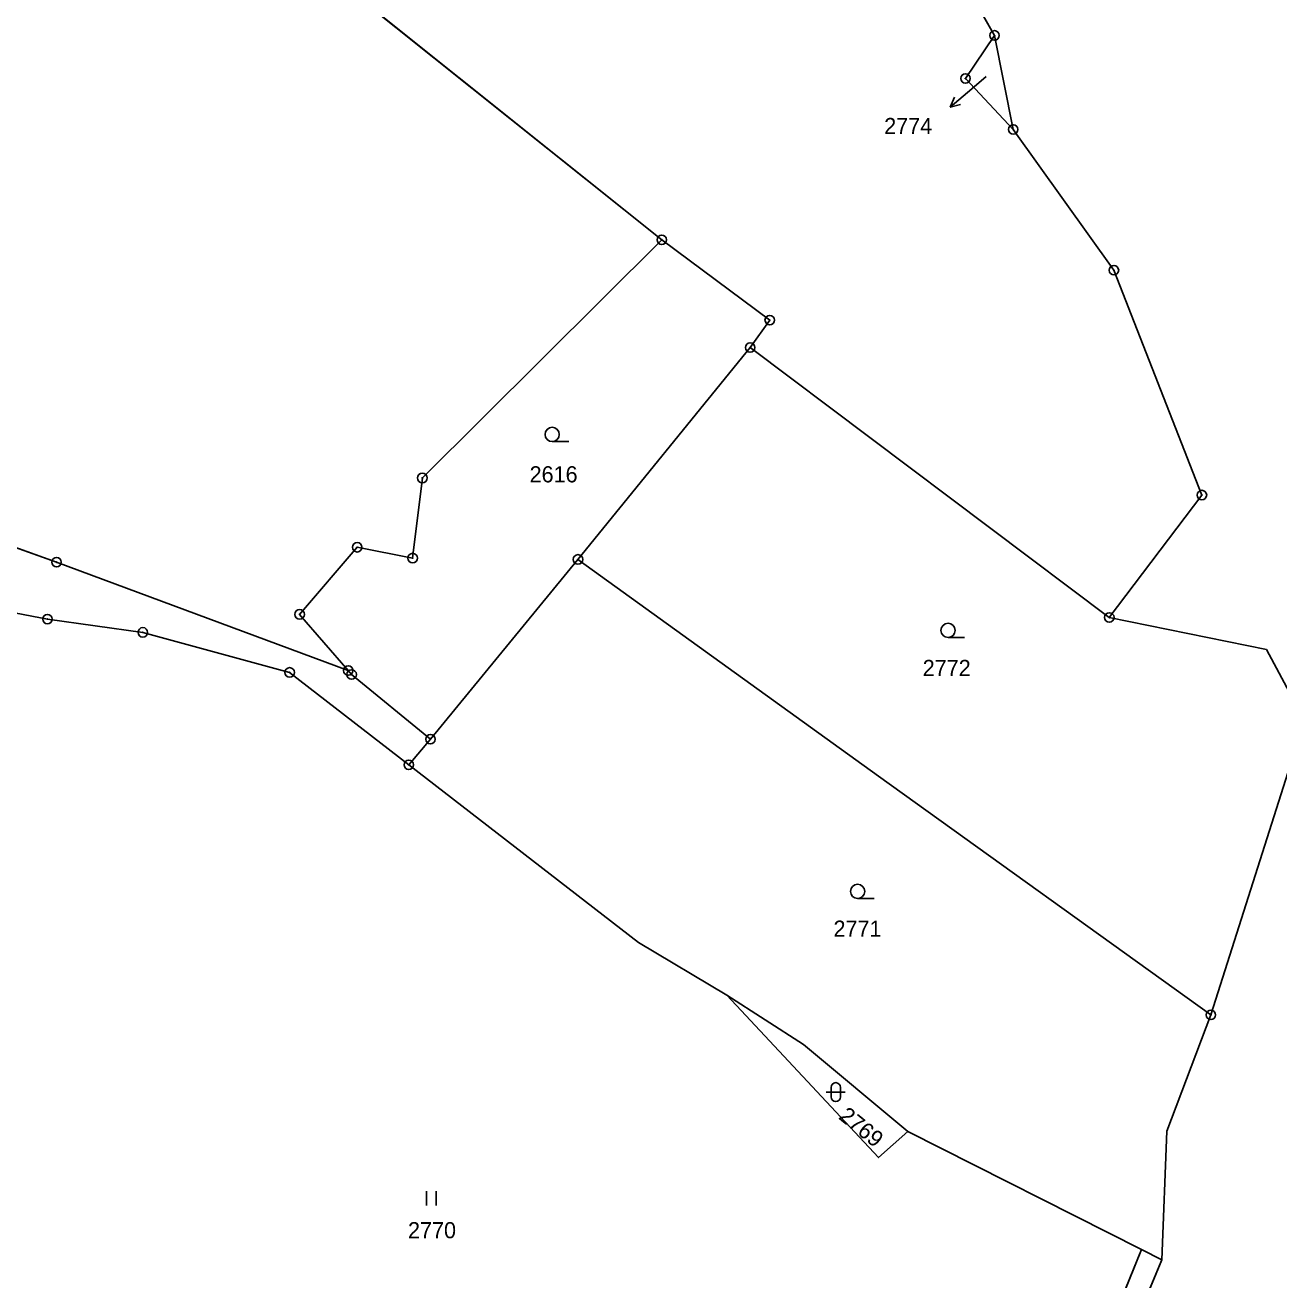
# Model space of a CAD drawing. Extents: x -689422 to -685210, y -987725 to -982160.
# Drawn here: x -686263.4 to -686131.3, y -985902 to -985769.8 of the extents above; entities that cross this region are included whole.
import ezdxf

# ---------------------------------------------------------------- set-up
doc = ezdxf.new("R2010")
doc.units = 0
for name, color, linetype in [('KN_Hranice_parcel', 7, 'Continuous'), ('KN_Parcelni cisla', 7, 'Continuous'), ('KN_Parcelni cisla_sipky', 7, 'Continuous'), ('KN_Polygon parcely', 7, 'Continuous'), ('KN_POZEMKY_OSTATNI PLOCHA', 7, 'Continuous'), ('KN_POZEMKY_TTP', 7, 'Continuous'), ('KN_POZEMKY_ZAHRADA', 7, 'Continuous'), ('KN_VYUZITI_14_ostatni plocha_dráha', 7, 'Continuous'), ('KN_VYUZITI_26_ostatni plocha_jina plocha', 7, 'Continuous'), ('KN_VYUZITI_27_ostatni plocha_neplodna puda', 7, 'Continuous'), ('KN_Značky bodu BP', 7, 'Continuous'), ('KN_Značky kultur', 7, 'Continuous')]:
    doc.layers.add(name, color=color, linetype=linetype)

msp = doc.modelspace()

# ---------------------------------------------------------------- linework, layer by layer
at = {"layer": 'KN_Hranice_parcel'}
for p, q in [((-686196.3, -985792.39), (-686249.99, -985749.42)), ((-686161.24, -985770.85), (-686159.27, -985780.76)), ((-686205.13, -985826.08), (-686186.99, -985803.75)), ((-686149.15, -985832.2), (-686186.99, -985803.75)), ((-686220.68, -985845.03), (-686205.13, -985826.08)), ((-686261.03, -985832.37), (-686265.24, -985831.56)), ((-686128.57, -985843.07), (-686138.45, -985874.09)), ((-686222.96, -985847.73), (-686220.68, -985845.03)), ((-686145.77, -985898.83), (-686170.38, -985886.37)), ((-686143.63, -985899.91), (-686145.77, -985898.83))]:
    msp.add_line(p, q, dxfattribs=at)
for points in [[(-686215.57, -985709.87), (-686204.92, -985722.63), (-686179.19, -985739.4), (-686161.24, -985770.85)], [(-686161.24, -985770.85), (-686164.31, -985775.39), (-686159.27, -985780.76)], [(-686159.27, -985780.76), (-686148.66, -985795.6), (-686139.39, -985819.3), (-686149.15, -985832.2)], [(-686196.3, -985792.39), (-686221.53, -985817.5), (-686222.55, -985825.94), (-686228.39, -985824.8), (-686234.46, -985831.87), (-686229.34, -985837.79)], [(-686186.99, -985803.75), (-686184.93, -985800.86), (-686196.3, -985792.39)], [(-686229.34, -985837.79), (-686260.07, -985826.37), (-686280.76, -985818.99), (-686317, -985806.87), (-686330.64, -985816.2), (-686340.14, -985820.12)], [(-686138.45, -985874.09), (-686173.47, -985848.91), (-686205.13, -985826.08)], [(-686222.96, -985847.73), (-686235.51, -985837.99), (-686250.98, -985833.77), (-686261.03, -985832.37)], [(-686149.15, -985832.2), (-686132.59, -985835.58), (-686128.57, -985843.07)], [(-686220.68, -985845.03), (-686228.98, -985838.21), (-686229.34, -985837.79)], [(-686189.45, -985872.02), (-686198.76, -985866.46), (-686222.96, -985847.73)], [(-686170.38, -985886.37), (-686181.36, -985877.22), (-686189.45, -985872.02)], [(-686189.45, -985872.02), (-686173.48, -985889.12), (-686170.38, -985886.37)], [(-686138.45, -985874.09), (-686143.08, -985886.34), (-686143.63, -985899.91)], [(-686145.77, -985898.83), (-686154.73, -985921), (-686175.04, -985968.93)], [(-686173.39, -985969.43), (-686152.48, -985921.28), (-686143.63, -985899.91)]]:
    msp.add_lwpolyline(points, dxfattribs=at)
at = {"layer": 'KN_Parcelni cisla_sipky'}
for p, q in [((-686162.11, -985775.2), (-686163.62, -985776.47)), ((-686163.62, -985776.47), (-686165.92, -985778.4)), ((-686165.92, -985778.4), (-686165.47, -985777.37)), ((-686165.92, -985778.4), (-686164.83, -985778.14))]:
    msp.add_line(p, q, dxfattribs=at)
at = {"layer": 'KN_Polygon parcely'}
for points in [[(-686196.3, -985792.39), (-686249.99, -985749.42), (-686256.84, -985756.77), (-686273.82, -985731.93), (-686318.02, -985667.25), (-686321.32, -985669.4), (-686327.34, -985651.76), (-686328.39, -985652.72), (-686376.74, -985696.76), (-686444.41, -985758.4), (-686448.53, -985762.15), (-686424.26, -985776.61), (-686393.58, -985788.21), (-686344.29, -985815.26), (-686340.14, -985820.12), (-686330.64, -985816.2), (-686317, -985806.87), (-686280.76, -985818.99), (-686260.07, -985826.37), (-686229.34, -985837.79), (-686234.46, -985831.87), (-686228.39, -985824.8), (-686222.55, -985825.94), (-686221.53, -985817.5)], [(-686227.87, -985725.37), (-686231.78, -985729.97), (-686242.31, -985742.33), (-686247.12, -985746.34), (-686249.99, -985749.42), (-686196.3, -985792.39), (-686184.93, -985800.86), (-686186.99, -985803.75), (-686149.15, -985832.2), (-686139.39, -985819.3), (-686148.66, -985795.6), (-686159.27, -985780.76), (-686164.31, -985775.39), (-686161.24, -985770.85), (-686179.19, -985739.4), (-686204.92, -985722.63), (-686215.57, -985709.87)], [(-686159.27, -985780.76), (-686161.24, -985770.85), (-686164.31, -985775.39)], [(-686221.53, -985817.5), (-686222.55, -985825.94), (-686228.39, -985824.8), (-686234.46, -985831.87), (-686229.34, -985837.79), (-686228.98, -985838.21), (-686220.68, -985845.03), (-686205.13, -985826.08), (-686186.99, -985803.75), (-686184.93, -985800.86), (-686196.3, -985792.39)], [(-686186.99, -985803.75), (-686205.13, -985826.08), (-686173.47, -985848.91), (-686138.45, -985874.09), (-686128.57, -985843.07), (-686132.59, -985835.58), (-686149.15, -985832.2)], [(-686228.98, -985838.21), (-686229.34, -985837.79), (-686260.07, -985826.37), (-686280.76, -985818.99), (-686317, -985806.87), (-686330.64, -985816.2), (-686340.14, -985820.12), (-686338.38, -985822.19), (-686318.87, -985821.21), (-686280, -985828.71), (-686265.24, -985831.56), (-686261.03, -985832.37), (-686250.98, -985833.77), (-686235.51, -985837.99), (-686222.96, -985847.73), (-686220.68, -985845.03)], [(-686138.45, -985874.09), (-686173.47, -985848.91), (-686205.13, -985826.08), (-686220.68, -985845.03), (-686222.96, -985847.73), (-686198.76, -985866.46), (-686189.45, -985872.02), (-686181.36, -985877.22), (-686170.38, -985886.37), (-686145.77, -985898.83), (-686143.63, -985899.91), (-686143.08, -985886.34)], [(-686222.96, -985847.73), (-686235.51, -985837.99), (-686250.98, -985833.77), (-686261.03, -985832.37), (-686265.24, -985831.56), (-686299.93, -985857.95), (-686267.87, -985904.35), (-686238.83, -985935.76), (-686225.1, -985947.52), (-686205.63, -985961.54), (-686193.22, -985967.2), (-686182.88, -985969.94), (-686175.04, -985968.93), (-686154.73, -985921), (-686145.77, -985898.83), (-686170.38, -985886.37), (-686173.48, -985889.12), (-686189.45, -985872.02), (-686198.76, -985866.46)], [(-686122.45, -985878.56), (-686128.57, -985843.07), (-686138.45, -985874.09), (-686143.08, -985886.34), (-686143.63, -985899.91), (-686152.48, -985921.28), (-686173.39, -985969.43), (-686153.74, -985974.71), (-686126.79, -985987.51), (-686109.6, -985934.77), (-686106.33, -985911.04)], [(-686173.48, -985889.12), (-686170.38, -985886.37), (-686181.36, -985877.22), (-686189.45, -985872.02)], [(-686143.63, -985899.91), (-686145.77, -985898.83), (-686154.73, -985921), (-686175.04, -985968.93), (-686173.39, -985969.43), (-686152.48, -985921.28)]]:
    msp.add_lwpolyline(points, close=True, dxfattribs=at)
msp.add_lwpolyline([(-686179.19, -985739.4), (-686161.24, -985770.85), (-686159.27, -985780.76), (-686148.66, -985795.6), (-686139.39, -985819.3), (-686149.15, -985832.2), (-686132.59, -985835.58), (-686128.57, -985843.07), (-686122.45, -985878.56), (-686110.45, -985874.78), (-686104.75, -985872.98), (-686106.86, -985853.08), (-686116.62, -985817.66), (-686111.18, -985805.32), (-686121.01, -985799.21), (-686126.61, -985776.36), (-686142.16, -985743.08)], dxfattribs=at)
at = {"layer": 'KN_POZEMKY_OSTATNI PLOCHA'}
for p, q in [((-686179.19, -985739.4), (-686161.24, -985770.85)), ((-686161.24, -985770.85), (-686179.19, -985739.4)), ((-686196.3, -985792.39), (-686249.99, -985749.42)), ((-686249.99, -985749.42), (-686196.3, -985792.39)), ((-686161.24, -985770.85), (-686164.31, -985775.39)), ((-686164.31, -985775.39), (-686161.24, -985770.85)), ((-686159.27, -985780.76), (-686161.24, -985770.85)), ((-686161.24, -985770.85), (-686159.27, -985780.76)), ((-686164.31, -985775.39), (-686159.27, -985780.76)), ((-686159.27, -985780.76), (-686164.31, -985775.39)), ((-686159.27, -985780.76), (-686148.66, -985795.6)), ((-686148.66, -985795.6), (-686159.27, -985780.76)), ((-686196.3, -985792.39), (-686221.53, -985817.5)), ((-686184.93, -985800.86), (-686196.3, -985792.39)), ((-686148.66, -985795.6), (-686139.39, -985819.3)), ((-686139.39, -985819.3), (-686148.66, -985795.6)), ((-686186.99, -985803.75), (-686184.93, -985800.86)), ((-686149.15, -985832.2), (-686186.99, -985803.75)), ((-686221.53, -985817.5), (-686222.55, -985825.94)), ((-686260.07, -985826.37), (-686280.76, -985818.99)), ((-686139.39, -985819.3), (-686149.15, -985832.2)), ((-686149.15, -985832.2), (-686139.39, -985819.3)), ((-686228.39, -985824.8), (-686234.46, -985831.87)), ((-686222.55, -985825.94), (-686228.39, -985824.8)), ((-686229.34, -985837.79), (-686260.07, -985826.37)), ((-686234.46, -985831.87), (-686229.34, -985837.79)), ((-686132.59, -985835.58), (-686149.15, -985832.2)), ((-686128.57, -985843.07), (-686132.59, -985835.58)), ((-686173.48, -985889.12), (-686189.45, -985872.02)), ((-686189.45, -985872.02), (-686181.36, -985877.22)), ((-686181.36, -985877.22), (-686170.38, -985886.37)), ((-686170.38, -985886.37), (-686173.48, -985889.12))]:
    msp.add_line(p, q, dxfattribs=at)
at = {"layer": 'KN_POZEMKY_TTP'}
for p, q in [((-686280.76, -985818.99), (-686260.07, -985826.37)), ((-686260.07, -985826.37), (-686229.34, -985837.79)), ((-686261.03, -985832.37), (-686265.24, -985831.56)), ((-686265.24, -985831.56), (-686261.03, -985832.37)), ((-686250.98, -985833.77), (-686261.03, -985832.37)), ((-686261.03, -985832.37), (-686250.98, -985833.77)), ((-686235.51, -985837.99), (-686250.98, -985833.77)), ((-686250.98, -985833.77), (-686235.51, -985837.99)), ((-686222.96, -985847.73), (-686235.51, -985837.99)), ((-686235.51, -985837.99), (-686222.96, -985847.73)), ((-686229.34, -985837.79), (-686228.98, -985838.21)), ((-686228.98, -985838.21), (-686220.68, -985845.03)), ((-686138.45, -985874.09), (-686128.57, -985843.07)), ((-686220.68, -985845.03), (-686222.96, -985847.73)), ((-686222.96, -985847.73), (-686198.76, -985866.46)), ((-686198.76, -985866.46), (-686189.45, -985872.02)), ((-686189.45, -985872.02), (-686173.48, -985889.12)), ((-686143.08, -985886.34), (-686138.45, -985874.09)), ((-686173.48, -985889.12), (-686170.38, -985886.37)), ((-686170.38, -985886.37), (-686145.77, -985898.83)), ((-686143.63, -985899.91), (-686143.08, -985886.34)), ((-686154.73, -985921), (-686145.77, -985898.83)), ((-686145.77, -985898.83), (-686154.73, -985921)), ((-686145.77, -985898.83), (-686143.63, -985899.91)), ((-686152.48, -985921.28), (-686143.63, -985899.91)), ((-686143.63, -985899.91), (-686152.48, -985921.28))]:
    msp.add_line(p, q, dxfattribs=at)
at = {"layer": 'KN_POZEMKY_ZAHRADA'}
for p, q in [((-686221.53, -985817.5), (-686196.3, -985792.39)), ((-686196.3, -985792.39), (-686184.93, -985800.86)), ((-686184.93, -985800.86), (-686186.99, -985803.75)), ((-686186.99, -985803.75), (-686205.13, -985826.08)), ((-686205.13, -985826.08), (-686186.99, -985803.75)), ((-686186.99, -985803.75), (-686149.15, -985832.2)), ((-686222.55, -985825.94), (-686221.53, -985817.5)), ((-686234.46, -985831.87), (-686228.39, -985824.8)), ((-686228.39, -985824.8), (-686222.55, -985825.94)), ((-686220.68, -985845.03), (-686205.13, -985826.08)), ((-686205.13, -985826.08), (-686220.68, -985845.03)), ((-686205.13, -985826.08), (-686173.47, -985848.91)), ((-686173.47, -985848.91), (-686205.13, -985826.08)), ((-686229.34, -985837.79), (-686234.46, -985831.87)), ((-686149.15, -985832.2), (-686132.59, -985835.58)), ((-686132.59, -985835.58), (-686128.57, -985843.07)), ((-686228.98, -985838.21), (-686229.34, -985837.79)), ((-686220.68, -985845.03), (-686228.98, -985838.21)), ((-686128.57, -985843.07), (-686138.45, -985874.09)), ((-686222.96, -985847.73), (-686220.68, -985845.03)), ((-686198.76, -985866.46), (-686222.96, -985847.73)), ((-686173.47, -985848.91), (-686138.45, -985874.09)), ((-686138.45, -985874.09), (-686173.47, -985848.91)), ((-686189.45, -985872.02), (-686198.76, -985866.46)), ((-686181.36, -985877.22), (-686189.45, -985872.02)), ((-686138.45, -985874.09), (-686143.08, -985886.34)), ((-686170.38, -985886.37), (-686181.36, -985877.22)), ((-686145.77, -985898.83), (-686170.38, -985886.37)), ((-686143.08, -985886.34), (-686143.63, -985899.91)), ((-686143.63, -985899.91), (-686145.77, -985898.83))]:
    msp.add_line(p, q, dxfattribs=at)
at = {"layer": 'KN_VYUZITI_14_ostatni plocha_dráha'}
for p, q in [((-686161.24, -985770.85), (-686179.19, -985739.4)), ((-686164.31, -985775.39), (-686161.24, -985770.85)), ((-686159.27, -985780.76), (-686161.24, -985770.85)), ((-686161.24, -985770.85), (-686159.27, -985780.76)), ((-686159.27, -985780.76), (-686164.31, -985775.39)), ((-686148.66, -985795.6), (-686159.27, -985780.76)), ((-686139.39, -985819.3), (-686148.66, -985795.6)), ((-686149.15, -985832.2), (-686139.39, -985819.3)), ((-686132.59, -985835.58), (-686149.15, -985832.2)), ((-686128.57, -985843.07), (-686132.59, -985835.58))]:
    msp.add_line(p, q, dxfattribs=at)
at = {"layer": 'KN_VYUZITI_26_ostatni plocha_jina plocha'}
for p, q in [((-686179.19, -985739.4), (-686161.24, -985770.85)), ((-686196.3, -985792.39), (-686249.99, -985749.42)), ((-686249.99, -985749.42), (-686196.3, -985792.39)), ((-686161.24, -985770.85), (-686164.31, -985775.39)), ((-686164.31, -985775.39), (-686159.27, -985780.76)), ((-686159.27, -985780.76), (-686148.66, -985795.6)), ((-686196.3, -985792.39), (-686221.53, -985817.5)), ((-686184.93, -985800.86), (-686196.3, -985792.39)), ((-686148.66, -985795.6), (-686139.39, -985819.3)), ((-686186.99, -985803.75), (-686184.93, -985800.86)), ((-686149.15, -985832.2), (-686186.99, -985803.75)), ((-686221.53, -985817.5), (-686222.55, -985825.94)), ((-686260.07, -985826.37), (-686280.76, -985818.99)), ((-686139.39, -985819.3), (-686149.15, -985832.2)), ((-686228.39, -985824.8), (-686234.46, -985831.87)), ((-686222.55, -985825.94), (-686228.39, -985824.8)), ((-686229.34, -985837.79), (-686260.07, -985826.37)), ((-686234.46, -985831.87), (-686229.34, -985837.79))]:
    msp.add_line(p, q, dxfattribs=at)
at = {"layer": 'KN_VYUZITI_27_ostatni plocha_neplodna puda'}
for p, q in [((-686173.48, -985889.12), (-686189.45, -985872.02)), ((-686189.45, -985872.02), (-686181.36, -985877.22)), ((-686181.36, -985877.22), (-686170.38, -985886.37)), ((-686170.38, -985886.37), (-686173.48, -985889.12))]:
    msp.add_line(p, q, dxfattribs=at)
at = {"layer": 'KN_Značky bodu BP'}
for centre, radius in [((-686161.24, -985770.85), 0.5), ((-686161.24, -985770.85), 0.0303), ((-686164.31, -985775.39), 0.5), ((-686164.31, -985775.39), 0.0303), ((-686159.27, -985780.76), 0.5), ((-686159.27, -985780.76), 0.0303), ((-686196.3, -985792.39), 0.5), ((-686196.3, -985792.39), 0.0303), ((-686148.66, -985795.6), 0.5), ((-686148.66, -985795.6), 0.0303), ((-686184.93, -985800.86), 0.5), ((-686184.93, -985800.86), 0.0303), ((-686186.99, -985803.75), 0.5), ((-686186.99, -985803.75), 0.0303), ((-686221.53, -985817.5), 0.5), ((-686221.53, -985817.5), 0.0303), ((-686139.39, -985819.3), 0.5), ((-686139.39, -985819.3), 0.0303), ((-686228.39, -985824.8), 0.5), ((-686228.39, -985824.8), 0.0303), ((-686260.07, -985826.37), 0.5), ((-686222.55, -985825.94), 0.5), ((-686222.55, -985825.94), 0.0303), ((-686205.13, -985826.08), 0.5), ((-686205.13, -985826.08), 0.0303), ((-686260.07, -985826.37), 0.0303), ((-686234.46, -985831.87), 0.5), ((-686261.03, -985832.37), 0.5), ((-686261.03, -985832.37), 0.0303), ((-686234.46, -985831.87), 0.0303), ((-686149.15, -985832.2), 0.5), ((-686149.15, -985832.2), 0.0303), ((-686250.98, -985833.77), 0.5), ((-686250.98, -985833.77), 0.0303), ((-686235.51, -985837.99), 0.5), ((-686235.51, -985837.99), 0.0303), ((-686229.34, -985837.79), 0.5), ((-686228.98, -985838.21), 0.5), ((-686229.34, -985837.79), 0.0303), ((-686228.98, -985838.21), 0.0303), ((-686220.68, -985845.03), 0.5), ((-686220.68, -985845.03), 0.0303), ((-686222.96, -985847.73), 0.5), ((-686222.96, -985847.73), 0.0303), ((-686138.45, -985874.09), 0.5), ((-686138.45, -985874.09), 0.0303)]:
    msp.add_circle(centre, radius, dxfattribs=at)
at = {"layer": 'KN_Značky kultur'}
for p, q in [((-686207.85, -985813.66), (-686206.1, -985813.66)), ((-686166.14, -985834.31), (-686164.39, -985834.31)), ((-686175.67, -985861.82), (-686173.92, -985861.82)), ((-686178.97, -985882.23), (-686176.97, -985882.23)), ((-686178.47, -985881.73), (-686178.47, -985882.73)), ((-686177.47, -985882.73), (-686177.47, -985881.73)), ((-686221.09, -985894.18), (-686221.09, -985892.68)), ((-686220.09, -985894.18), (-686220.09, -985892.68))]:
    msp.add_line(p, q, dxfattribs=at)
for centre in [(-686207.85, -985812.91), (-686166.14, -985833.56), (-686175.67, -985861.07)]:
    msp.add_circle(centre, 0.75, dxfattribs=at)
for centre, start, end in [((-686177.97, -985881.73), 0, 180), ((-686177.97, -985882.73), 180, 359.9879)]:
    msp.add_arc(centre, 0.5, start, end, dxfattribs=at)

# ---------------------------------------------------------------- texts
at = {"layer": 'KN_Parcelni cisla'}
for s, p in [('2774', (-686172.87, -985781.25)), ('2616', (-686210.23, -985817.96)), ('2772', (-686168.81, -985838.37)), ('2771', (-686178.21, -985865.85)), ('2770', (-686223.04, -985897.63))]:
    msp.add_text(s, height=1.7, dxfattribs=at).set_placement(p)
msp.add_text('2769', height=1.7, rotation=321, dxfattribs=at).set_placement((-686177.77, -985884.97))

doc.saveas('drawing.dxf')
